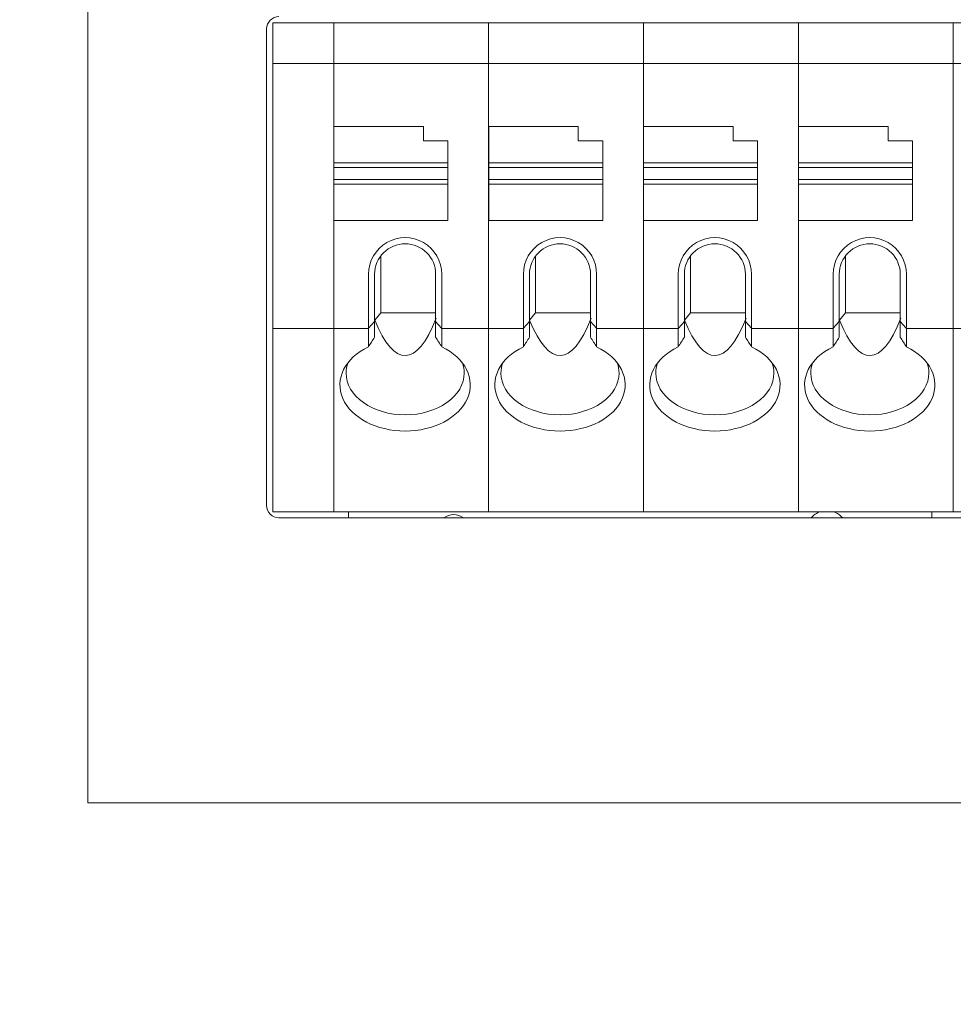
# Model space of a CAD drawing. Header units: millimetres. Extents: x -1114 to 1396, y -630 to 631.
# Tile 557 of 656: x 794 to 817, y -183 to -158. Entities that reach past the tile are written whole.
import ezdxf

# ---------------------------------------------------------------- set-up
doc = ezdxf.new("R2010")
doc.units = ezdxf.units.MM
doc.header["$MEASUREMENT"] = 0

msp = doc.modelspace()

# ---------------------------------------------------------------- linework, layer by layer
at = {"lineweight": 18}
for points, knots in [([(1038.9843, -629.7647), (1038.9843, -629.7647), (-1111.4882, -629.7647), (-1111.4882, -629.7647), (-1111.4882, -629.7647), (-1111.4882, -629.7647), (-1111.4882, 630.7883), (-1111.4882, 630.7883), (-1111.4882, 630.7883), (-1111.4882, 630.7883), (1038.9843, 630.7883), (1038.9843, 630.7883)], [0, 0, 0, 0, 0.3333333, 0.3333333, 0.3333333, 0.3333333, 0.6666667, 0.6666667, 0.6666667, 0.6666667, 1, 1, 1, 1]), ([(800.6781, -158.3827), (800.5985, -158.3827), (800.5222, -158.4143), (800.466, -158.4706), (800.466, -158.4706), (800.4097, -158.5268), (800.3781, -158.6031), (800.3781, -158.6827)], [0, 0, 0, 0, 0.5, 0.5, 0.5, 0.5, 1, 1, 1, 1]), ([(804.6791, -164.7066), (804.6791, -164.3851), (804.5075, -164.088), (804.2291, -163.9272), (804.2291, -163.9272), (803.9506, -163.7664), (803.6075, -163.7664), (803.3291, -163.9272), (803.3291, -163.9272), (803.0506, -164.088), (802.8791, -164.3851), (802.8791, -164.7066)], [0, 0, 0, 0, 0.3333333, 0.3333333, 0.3333333, 0.3333333, 0.6666667, 0.6666667, 0.6666667, 0.6666667, 1, 1, 1, 1]), ([(808.4823, -164.7066), (808.4823, -164.3851), (808.3108, -164.088), (808.0323, -163.9272), (808.0323, -163.9272), (807.7538, -163.7664), (807.4108, -163.7664), (807.1323, -163.9272), (807.1323, -163.9272), (806.8538, -164.088), (806.6823, -164.3851), (806.6823, -164.7066)], [0, 0, 0, 0, 0.3333333, 0.3333333, 0.3333333, 0.3333333, 0.6666667, 0.6666667, 0.6666667, 0.6666667, 1, 1, 1, 1]), ([(812.2856, -164.7066), (812.2856, -164.3851), (812.114, -164.088), (811.8356, -163.9272), (811.8356, -163.9272), (811.5571, -163.7664), (811.214, -163.7664), (810.9356, -163.9272), (810.9356, -163.9272), (810.6571, -164.088), (810.4856, -164.3851), (810.4856, -164.7066)], [0, 0, 0, 0, 0.3333333, 0.3333333, 0.3333333, 0.3333333, 0.6666667, 0.6666667, 0.6666667, 0.6666667, 1, 1, 1, 1]), ([(816.0888, -164.7066), (816.0888, -164.3851), (815.9173, -164.088), (815.6388, -163.9272), (815.6388, -163.9272), (815.3604, -163.7664), (815.0173, -163.7664), (814.7388, -163.9272), (814.7388, -163.9272), (814.4604, -164.088), (814.2888, -164.3851), (814.2888, -164.7066)], [0, 0, 0, 0, 0.3333333, 0.3333333, 0.3333333, 0.3333333, 0.6666667, 0.6666667, 0.6666667, 0.6666667, 1, 1, 1, 1]), ([(803.7791, -163.9566), (803.5801, -163.9566), (803.3894, -164.0356), (803.2487, -164.1763), (803.2487, -164.1763), (803.1081, -164.3169), (803.0291, -164.5077), (803.0291, -164.7066)], [0, 0, 0, 0, 0.5, 0.5, 0.5, 0.5, 1, 1, 1, 1]), ([(804.5291, -164.7066), (804.5291, -164.5077), (804.45, -164.3169), (804.3094, -164.1763), (804.3094, -164.1763), (804.1687, -164.0356), (803.978, -163.9566), (803.7791, -163.9566)], [0, 0, 0, 0, 0.5, 0.5, 0.5, 0.5, 1, 1, 1, 1]), ([(807.5823, -163.9566), (807.3834, -163.9566), (807.1926, -164.0356), (807.052, -164.1763), (807.052, -164.1763), (806.9113, -164.3169), (806.8323, -164.5077), (806.8323, -164.7066)], [0, 0, 0, 0, 0.5, 0.5, 0.5, 0.5, 1, 1, 1, 1]), ([(808.3323, -164.7066), (808.3323, -164.5077), (808.2533, -164.3169), (808.1126, -164.1763), (808.1126, -164.1763), (807.972, -164.0356), (807.7812, -163.9566), (807.5823, -163.9566)], [0, 0, 0, 0, 0.5, 0.5, 0.5, 0.5, 1, 1, 1, 1]), ([(811.3856, -163.9566), (811.1866, -163.9566), (810.9959, -164.0356), (810.8552, -164.1763), (810.8552, -164.1763), (810.7146, -164.3169), (810.6356, -164.5077), (810.6356, -164.7066)], [0, 0, 0, 0, 0.5, 0.5, 0.5, 0.5, 1, 1, 1, 1]), ([(812.1356, -164.7066), (812.1356, -164.5077), (812.0565, -164.3169), (811.9159, -164.1763), (811.9159, -164.1763), (811.7752, -164.0356), (811.5845, -163.9566), (811.3856, -163.9566)], [0, 0, 0, 0, 0.5, 0.5, 0.5, 0.5, 1, 1, 1, 1]), ([(815.1888, -163.9566), (814.9899, -163.9566), (814.7991, -164.0356), (814.6585, -164.1763), (814.6585, -164.1763), (814.5178, -164.3169), (814.4388, -164.5077), (814.4388, -164.7066)], [0, 0, 0, 0, 0.5, 0.5, 0.5, 0.5, 1, 1, 1, 1]), ([(815.9388, -164.7066), (815.9388, -164.5077), (815.8598, -164.3169), (815.7191, -164.1763), (815.7191, -164.1763), (815.5785, -164.0356), (815.3877, -163.9566), (815.1888, -163.9566)], [0, 0, 0, 0, 0.5, 0.5, 0.5, 0.5, 1, 1, 1, 1]), ([(802.8791, -166.486), (802.2984, -166.7653), (802.0432, -167.2798), (802.2499, -167.7544), (802.2499, -167.7544), (802.4566, -168.229), (803.0768, -168.5528), (803.7791, -168.5528)], [0, 0, 0, 0, 0.5, 0.5, 0.5, 0.5, 1, 1, 1, 1]), ([(803.7791, -168.5528), (804.4813, -168.5528), (805.1015, -168.229), (805.3082, -167.7544), (805.3082, -167.7544), (805.5149, -167.2798), (805.2597, -166.7653), (804.6791, -166.486)], [0, 0, 0, 0, 0.5, 0.5, 0.5, 0.5, 1, 1, 1, 1]), ([(806.6823, -166.486), (806.1017, -166.7653), (805.8465, -167.2798), (806.0532, -167.7544), (806.0532, -167.7544), (806.2598, -168.229), (806.88, -168.5528), (807.5823, -168.5528)], [0, 0, 0, 0, 0.5, 0.5, 0.5, 0.5, 1, 1, 1, 1]), ([(807.5823, -168.5528), (808.2846, -168.5528), (808.9048, -168.229), (809.1115, -167.7544), (809.1115, -167.7544), (809.3181, -167.2798), (809.063, -166.7653), (808.4823, -166.486)], [0, 0, 0, 0, 0.5, 0.5, 0.5, 0.5, 1, 1, 1, 1]), ([(810.4856, -166.486), (809.9049, -166.7653), (809.6497, -167.2798), (809.8564, -167.7544), (809.8564, -167.7544), (810.0631, -168.229), (810.6833, -168.5528), (811.3856, -168.5528)], [0, 0, 0, 0, 0.5, 0.5, 0.5, 0.5, 1, 1, 1, 1]), ([(811.3856, -168.5528), (812.0878, -168.5528), (812.708, -168.229), (812.9147, -167.7544), (812.9147, -167.7544), (813.1214, -167.2798), (812.8662, -166.7653), (812.2856, -166.486)], [0, 0, 0, 0, 0.5, 0.5, 0.5, 0.5, 1, 1, 1, 1]), ([(814.2888, -166.486), (813.7082, -166.7653), (813.453, -167.2798), (813.6597, -167.7544), (813.6597, -167.7544), (813.8663, -168.229), (814.4865, -168.5528), (815.1888, -168.5528)], [0, 0, 0, 0, 0.5, 0.5, 0.5, 0.5, 1, 1, 1, 1]), ([(815.1888, -168.5528), (815.8911, -168.5528), (816.5113, -168.229), (816.718, -167.7544), (816.718, -167.7544), (816.9246, -167.2798), (816.6695, -166.7653), (816.0888, -166.486)], [0, 0, 0, 0, 0.5, 0.5, 0.5, 0.5, 1, 1, 1, 1]), ([(802.3291, -167.13), (802.3291, -167.4019), (802.4818, -167.6627), (802.7537, -167.855), (802.7537, -167.855), (803.0257, -168.0473), (803.3945, -168.1553), (803.7791, -168.1553)], [0, 0, 0, 0, 0.5, 0.5, 0.5, 0.5, 1, 1, 1, 1]), ([(803.7791, -168.1553), (804.1636, -168.1553), (804.5324, -168.0473), (804.8044, -167.855), (804.8044, -167.855), (805.0763, -167.6627), (805.2291, -167.4019), (805.2291, -167.13)], [0, 0, 0, 0, 0.5, 0.5, 0.5, 0.5, 1, 1, 1, 1]), ([(806.1323, -167.13), (806.1323, -167.4019), (806.2851, -167.6627), (806.557, -167.855), (806.557, -167.855), (806.8289, -168.0473), (807.1977, -168.1553), (807.5823, -168.1553)], [0, 0, 0, 0, 0.5, 0.5, 0.5, 0.5, 1, 1, 1, 1]), ([(807.5823, -168.1553), (807.9669, -168.1553), (808.3357, -168.0473), (808.6076, -167.855), (808.6076, -167.855), (808.8795, -167.6627), (809.0323, -167.4019), (809.0323, -167.13)], [0, 0, 0, 0, 0.5, 0.5, 0.5, 0.5, 1, 1, 1, 1]), ([(809.9356, -167.13), (809.9356, -167.4019), (810.0883, -167.6627), (810.3603, -167.855), (810.3603, -167.855), (810.6322, -168.0473), (811.001, -168.1553), (811.3856, -168.1553)], [0, 0, 0, 0, 0.5, 0.5, 0.5, 0.5, 1, 1, 1, 1]), ([(811.3856, -168.1553), (811.7701, -168.1553), (812.1389, -168.0473), (812.4109, -167.855), (812.4109, -167.855), (812.6828, -167.6627), (812.8356, -167.4019), (812.8356, -167.13)], [0, 0, 0, 0, 0.5, 0.5, 0.5, 0.5, 1, 1, 1, 1]), ([(813.7388, -167.13), (813.7388, -167.4019), (813.8916, -167.6627), (814.1635, -167.855), (814.1635, -167.855), (814.4354, -168.0473), (814.8043, -168.1553), (815.1888, -168.1553)], [0, 0, 0, 0, 0.5, 0.5, 0.5, 0.5, 1, 1, 1, 1]), ([(815.1888, -168.1553), (815.5734, -168.1553), (815.9422, -168.0473), (816.2141, -167.855), (816.2141, -167.855), (816.486, -167.6627), (816.6388, -167.4019), (816.6388, -167.13)], [0, 0, 0, 0, 0.5, 0.5, 0.5, 0.5, 1, 1, 1, 1]), ([(800.3781, -170.3827), (800.3781, -170.4623), (800.4097, -170.5386), (800.466, -170.5948), (800.466, -170.5948), (800.5222, -170.6511), (800.5985, -170.6827), (800.6781, -170.6827)], [0, 0, 0, 0, 0.5, 0.5, 0.5, 0.5, 1, 1, 1, 1])]:
    msp.add_open_spline(points, degree=3, knots=knots, dxfattribs=at)
for points in [[(795.9912, -175.6821), (795.9912, -175.6821), (795.9912, -125.6821), (795.9912, -125.6821)], [(800.3781, -170.3827), (800.3781, -170.3827), (800.3781, -158.6827), (800.3781, -158.6827)], [(800.5281, -158.5327), (800.5281, -158.5327), (802.0258, -158.5327), (802.0258, -158.5327)], [(800.5281, -158.5825), (800.5281, -158.5825), (800.5281, -158.5327), (800.5281, -158.5327)], [(800.5281, -158.5327), (800.5281, -158.5327), (802.0258, -158.5327), (802.0258, -158.5327)], [(800.5281, -159.4829), (800.5281, -159.4829), (800.5281, -158.5825), (800.5281, -158.5825)], [(802.0258, -158.5327), (802.0258, -158.5327), (805.8291, -158.5327), (805.8291, -158.5327)], [(802.0258, -158.5825), (802.0258, -158.5825), (802.0258, -158.5327), (802.0258, -158.5327)], [(805.8291, -158.5327), (805.8291, -158.5327), (802.0258, -158.5327), (802.0258, -158.5327)], [(802.0258, -158.5825), (802.0258, -158.5825), (802.0258, -158.5327), (802.0258, -158.5327)], [(802.0258, -159.4829), (802.0258, -159.4829), (802.0258, -158.5825), (802.0258, -158.5825)], [(802.0258, -159.4829), (802.0258, -159.4829), (802.0258, -158.5825), (802.0258, -158.5825)], [(805.8291, -158.5327), (805.8291, -158.5327), (809.6323, -158.5327), (809.6323, -158.5327)], [(805.8291, -158.5825), (805.8291, -158.5825), (805.8291, -158.5327), (805.8291, -158.5327)], [(805.8291, -158.5825), (805.8291, -158.5825), (805.8291, -158.5327), (805.8291, -158.5327)], [(809.6323, -158.5327), (809.6323, -158.5327), (805.8291, -158.5327), (805.8291, -158.5327)], [(805.8291, -159.4829), (805.8291, -159.4829), (805.8291, -158.5825), (805.8291, -158.5825)], [(805.8291, -159.4829), (805.8291, -159.4829), (805.8291, -158.5825), (805.8291, -158.5825)], [(809.6323, -158.5327), (809.6323, -158.5327), (813.4356, -158.5327), (813.4356, -158.5327)], [(809.6323, -158.5825), (809.6323, -158.5825), (809.6323, -158.5327), (809.6323, -158.5327)], [(813.4356, -158.5327), (813.4356, -158.5327), (809.6323, -158.5327), (809.6323, -158.5327)], [(809.6323, -158.5825), (809.6323, -158.5825), (809.6323, -158.5327), (809.6323, -158.5327)], [(809.6323, -159.4829), (809.6323, -159.4829), (809.6323, -158.5825), (809.6323, -158.5825)], [(809.6323, -159.4829), (809.6323, -159.4829), (809.6323, -158.5825), (809.6323, -158.5825)], [(813.4356, -158.5327), (813.4356, -158.5327), (817.2388, -158.5327), (817.2388, -158.5327)], [(813.4356, -158.5825), (813.4356, -158.5825), (813.4356, -158.5327), (813.4356, -158.5327)], [(813.4356, -158.5825), (813.4356, -158.5825), (813.4356, -158.5327), (813.4356, -158.5327)], [(817.2388, -158.5327), (817.2388, -158.5327), (813.4356, -158.5327), (813.4356, -158.5327)], [(813.4356, -159.4829), (813.4356, -159.4829), (813.4356, -158.5825), (813.4356, -158.5825)], [(813.4356, -159.4829), (813.4356, -159.4829), (813.4356, -158.5825), (813.4356, -158.5825)], [(817.2388, -158.5327), (817.2388, -158.5327), (821.0421, -158.5327), (821.0421, -158.5327)], [(817.2388, -158.5825), (817.2388, -158.5825), (817.2388, -158.5327), (817.2388, -158.5327)], [(817.2388, -158.5825), (817.2388, -158.5825), (817.2388, -158.5327), (817.2388, -158.5327)], [(821.0421, -158.5327), (821.0421, -158.5327), (817.2388, -158.5327), (817.2388, -158.5327)], [(817.2388, -159.4829), (817.2388, -159.4829), (817.2388, -158.5825), (817.2388, -158.5825)], [(817.2388, -159.4829), (817.2388, -159.4829), (817.2388, -158.5825), (817.2388, -158.5825)], [(800.5281, -159.6031), (800.5281, -159.6031), (800.5281, -159.4829), (800.5281, -159.4829)], [(802.0258, -159.6031), (802.0258, -159.6031), (802.0258, -159.4829), (802.0258, -159.4829)], [(802.0258, -159.6031), (802.0258, -159.6031), (802.0258, -159.4829), (802.0258, -159.4829)], [(805.8291, -159.6031), (805.8291, -159.6031), (805.8291, -159.4829), (805.8291, -159.4829)], [(805.8291, -159.6031), (805.8291, -159.6031), (805.8291, -159.4829), (805.8291, -159.4829)], [(809.6323, -159.6031), (809.6323, -159.6031), (809.6323, -159.4829), (809.6323, -159.4829)], [(809.6323, -159.6031), (809.6323, -159.6031), (809.6323, -159.4829), (809.6323, -159.4829)], [(813.4356, -159.6031), (813.4356, -159.6031), (813.4356, -159.4829), (813.4356, -159.4829)], [(813.4356, -159.6031), (813.4356, -159.6031), (813.4356, -159.4829), (813.4356, -159.4829)], [(817.2388, -159.6031), (817.2388, -159.6031), (817.2388, -159.4829), (817.2388, -159.4829)], [(817.2388, -159.6031), (817.2388, -159.6031), (817.2388, -159.4829), (817.2388, -159.4829)], [(802.0258, -159.5327), (802.0258, -159.5327), (800.5281, -159.5327), (800.5281, -159.5327)], [(800.5281, -165.9623), (800.5281, -165.9623), (800.5281, -159.6031), (800.5281, -159.6031)], [(802.0258, -159.5327), (802.0258, -159.5327), (805.8291, -159.5327), (805.8291, -159.5327)], [(802.0258, -165.9623), (802.0258, -165.9623), (802.0258, -159.6031), (802.0258, -159.6031)], [(802.0258, -165.9623), (802.0258, -165.9623), (802.0258, -159.6031), (802.0258, -159.6031)], [(805.8291, -159.5327), (805.8291, -159.5327), (809.6323, -159.5327), (809.6323, -159.5327)], [(805.8291, -165.9623), (805.8291, -165.9623), (805.8291, -159.6031), (805.8291, -159.6031)], [(805.8291, -165.9623), (805.8291, -165.9623), (805.8291, -159.6031), (805.8291, -159.6031)], [(809.6323, -159.5327), (809.6323, -159.5327), (813.4356, -159.5327), (813.4356, -159.5327)], [(809.6323, -165.9623), (809.6323, -165.9623), (809.6323, -159.6031), (809.6323, -159.6031)], [(809.6323, -165.9623), (809.6323, -165.9623), (809.6323, -159.6031), (809.6323, -159.6031)], [(813.4356, -159.5327), (813.4356, -159.5327), (817.2388, -159.5327), (817.2388, -159.5327)], [(813.4356, -165.9623), (813.4356, -165.9623), (813.4356, -159.6031), (813.4356, -159.6031)], [(813.4356, -165.9623), (813.4356, -165.9623), (813.4356, -159.6031), (813.4356, -159.6031)], [(817.2388, -159.5327), (817.2388, -159.5327), (821.0421, -159.5327), (821.0421, -159.5327)], [(817.2388, -165.9623), (817.2388, -165.9623), (817.2388, -159.6031), (817.2388, -159.6031)], [(817.2388, -165.9623), (817.2388, -165.9623), (817.2388, -159.6031), (817.2388, -159.6031)], [(804.2291, -161.0827), (804.2291, -161.0827), (802.0291, -161.0827), (802.0291, -161.0827)], [(802.0291, -161.0827), (802.0291, -161.0827), (802.0291, -161.9735), (802.0291, -161.9735)], [(804.2291, -161.4327), (804.2291, -161.4327), (804.2291, -161.0827), (804.2291, -161.0827)], [(808.0323, -161.0827), (808.0323, -161.0827), (805.8323, -161.0827), (805.8323, -161.0827)], [(805.8323, -161.0827), (805.8323, -161.0827), (805.8323, -161.9735), (805.8323, -161.9735)], [(808.0323, -161.4327), (808.0323, -161.4327), (808.0323, -161.0827), (808.0323, -161.0827)], [(811.8356, -161.0827), (811.8356, -161.0827), (809.6356, -161.0827), (809.6356, -161.0827)], [(809.6356, -161.0827), (809.6356, -161.0827), (809.6356, -161.9735), (809.6356, -161.9735)], [(811.8356, -161.4327), (811.8356, -161.4327), (811.8356, -161.0827), (811.8356, -161.0827)], [(815.6388, -161.0827), (815.6388, -161.0827), (813.4388, -161.0827), (813.4388, -161.0827)], [(813.4388, -161.0827), (813.4388, -161.0827), (813.4388, -161.9735), (813.4388, -161.9735)], [(815.6388, -161.4327), (815.6388, -161.4327), (815.6388, -161.0827), (815.6388, -161.0827)], [(804.8291, -161.4327), (804.8291, -161.4327), (804.2291, -161.4327), (804.2291, -161.4327)], [(804.8291, -161.9735), (804.8291, -161.9735), (804.8291, -161.4327), (804.8291, -161.4327)], [(808.6323, -161.4327), (808.6323, -161.4327), (808.0323, -161.4327), (808.0323, -161.4327)], [(808.6323, -161.9735), (808.6323, -161.9735), (808.6323, -161.4327), (808.6323, -161.4327)], [(812.4356, -161.4327), (812.4356, -161.4327), (811.8356, -161.4327), (811.8356, -161.4327)], [(812.4356, -161.9735), (812.4356, -161.9735), (812.4356, -161.4327), (812.4356, -161.4327)], [(816.2388, -161.4327), (816.2388, -161.4327), (815.6388, -161.4327), (815.6388, -161.4327)], [(816.2388, -161.9735), (816.2388, -161.9735), (816.2388, -161.4327), (816.2388, -161.4327)], [(802.0291, -161.9735), (802.0291, -161.9735), (802.0291, -162.0827), (802.0291, -162.0827)], [(802.0291, -161.9735), (802.0291, -161.9735), (804.8291, -161.9735), (804.8291, -161.9735)], [(802.0291, -162.3827), (802.0291, -162.3827), (802.0291, -162.0827), (802.0291, -162.0827)], [(802.0291, -162.0827), (802.0291, -162.0827), (804.8291, -162.0827), (804.8291, -162.0827)], [(804.8291, -161.9735), (804.8291, -161.9735), (804.8291, -162.0827), (804.8291, -162.0827)], [(804.8291, -162.0827), (804.8291, -162.0827), (804.8291, -162.3827), (804.8291, -162.3827)], [(805.8323, -161.9735), (805.8323, -161.9735), (808.6323, -161.9735), (808.6323, -161.9735)], [(805.8323, -161.9735), (805.8323, -161.9735), (805.8323, -162.0827), (805.8323, -162.0827)], [(805.8323, -162.3827), (805.8323, -162.3827), (805.8323, -162.0827), (805.8323, -162.0827)], [(805.8323, -162.0827), (805.8323, -162.0827), (808.6323, -162.0827), (808.6323, -162.0827)], [(808.6323, -161.9735), (808.6323, -161.9735), (808.6323, -162.0827), (808.6323, -162.0827)], [(808.6323, -162.0827), (808.6323, -162.0827), (808.6323, -162.3827), (808.6323, -162.3827)], [(809.6356, -161.9735), (809.6356, -161.9735), (812.4356, -161.9735), (812.4356, -161.9735)], [(809.6356, -161.9735), (809.6356, -161.9735), (809.6356, -162.0827), (809.6356, -162.0827)], [(809.6356, -162.3827), (809.6356, -162.3827), (809.6356, -162.0827), (809.6356, -162.0827)], [(809.6356, -162.0827), (809.6356, -162.0827), (812.4356, -162.0827), (812.4356, -162.0827)], [(812.4356, -161.9735), (812.4356, -161.9735), (812.4356, -162.0827), (812.4356, -162.0827)], [(812.4356, -162.0827), (812.4356, -162.0827), (812.4356, -162.3827), (812.4356, -162.3827)], [(813.4388, -161.9735), (813.4388, -161.9735), (813.4388, -162.0827), (813.4388, -162.0827)], [(813.4388, -161.9735), (813.4388, -161.9735), (816.2388, -161.9735), (816.2388, -161.9735)], [(813.4388, -162.3827), (813.4388, -162.3827), (813.4388, -162.0827), (813.4388, -162.0827)], [(813.4388, -162.0827), (813.4388, -162.0827), (816.2388, -162.0827), (816.2388, -162.0827)], [(816.2388, -161.9735), (816.2388, -161.9735), (816.2388, -162.0827), (816.2388, -162.0827)], [(816.2388, -162.0827), (816.2388, -162.0827), (816.2388, -162.3827), (816.2388, -162.3827)], [(802.0291, -162.3827), (802.0291, -162.3827), (802.0291, -162.4919), (802.0291, -162.4919)], [(804.8291, -162.3827), (804.8291, -162.3827), (802.0291, -162.3827), (802.0291, -162.3827)], [(804.8291, -162.3827), (804.8291, -162.3827), (804.8291, -162.4919), (804.8291, -162.4919)], [(808.6323, -162.3827), (808.6323, -162.3827), (805.8323, -162.3827), (805.8323, -162.3827)], [(805.8323, -162.3827), (805.8323, -162.3827), (805.8323, -162.4919), (805.8323, -162.4919)], [(808.6323, -162.3827), (808.6323, -162.3827), (808.6323, -162.4919), (808.6323, -162.4919)], [(812.4356, -162.3827), (812.4356, -162.3827), (809.6356, -162.3827), (809.6356, -162.3827)], [(809.6356, -162.3827), (809.6356, -162.3827), (809.6356, -162.4919), (809.6356, -162.4919)], [(812.4356, -162.3827), (812.4356, -162.3827), (812.4356, -162.4919), (812.4356, -162.4919)], [(813.4388, -162.3827), (813.4388, -162.3827), (813.4388, -162.4919), (813.4388, -162.4919)], [(816.2388, -162.3827), (816.2388, -162.3827), (813.4388, -162.3827), (813.4388, -162.3827)], [(816.2388, -162.3827), (816.2388, -162.3827), (816.2388, -162.4919), (816.2388, -162.4919)], [(802.0291, -162.4919), (802.0291, -162.4919), (802.0291, -163.3827), (802.0291, -163.3827)], [(804.8291, -162.4919), (804.8291, -162.4919), (802.0291, -162.4919), (802.0291, -162.4919)], [(804.8291, -162.4919), (804.8291, -162.4919), (804.8291, -163.3827), (804.8291, -163.3827)], [(808.6323, -162.4919), (808.6323, -162.4919), (805.8323, -162.4919), (805.8323, -162.4919)], [(805.8323, -162.4919), (805.8323, -162.4919), (805.8323, -163.3827), (805.8323, -163.3827)], [(808.6323, -162.4919), (808.6323, -162.4919), (808.6323, -163.3827), (808.6323, -163.3827)], [(809.6356, -162.4919), (809.6356, -162.4919), (809.6356, -163.3827), (809.6356, -163.3827)], [(812.4356, -162.4919), (812.4356, -162.4919), (809.6356, -162.4919), (809.6356, -162.4919)], [(812.4356, -162.4919), (812.4356, -162.4919), (812.4356, -163.3827), (812.4356, -163.3827)], [(813.4388, -162.4919), (813.4388, -162.4919), (813.4388, -163.3827), (813.4388, -163.3827)], [(816.2388, -162.4919), (816.2388, -162.4919), (813.4388, -162.4919), (813.4388, -162.4919)], [(816.2388, -162.4919), (816.2388, -162.4919), (816.2388, -163.3827), (816.2388, -163.3827)], [(804.8291, -163.3827), (804.8291, -163.3827), (802.0291, -163.3827), (802.0291, -163.3827)], [(808.6323, -163.3827), (808.6323, -163.3827), (805.8323, -163.3827), (805.8323, -163.3827)], [(812.4356, -163.3827), (812.4356, -163.3827), (809.6356, -163.3827), (809.6356, -163.3827)], [(816.2388, -163.3827), (816.2388, -163.3827), (813.4388, -163.3827), (813.4388, -163.3827)], [(803.1791, -164.2566), (803.1791, -164.2566), (803.1791, -165.6537), (803.1791, -165.6537)], [(806.9823, -164.2566), (806.9823, -164.2566), (806.9823, -165.6537), (806.9823, -165.6537)], [(810.7856, -164.2566), (810.7856, -164.2566), (810.7856, -165.6537), (810.7856, -165.6537)], [(814.5888, -164.2566), (814.5888, -164.2566), (814.5888, -165.6537), (814.5888, -165.6537)], [(802.8791, -164.7066), (802.8791, -164.7066), (802.8791, -165.9623), (802.8791, -165.9623)], [(803.0291, -165.862), (803.0291, -165.862), (803.0291, -164.7066), (803.0291, -164.7066)], [(804.5291, -164.7066), (804.5291, -164.7066), (804.5291, -165.862), (804.5291, -165.862)], [(804.6791, -165.9623), (804.6791, -165.9623), (804.6791, -164.7066), (804.6791, -164.7066)], [(806.6823, -164.7066), (806.6823, -164.7066), (806.6823, -165.9623), (806.6823, -165.9623)], [(806.8323, -165.862), (806.8323, -165.862), (806.8323, -164.7066), (806.8323, -164.7066)], [(808.3323, -164.7066), (808.3323, -164.7066), (808.3323, -165.862), (808.3323, -165.862)], [(808.4823, -165.9623), (808.4823, -165.9623), (808.4823, -164.7066), (808.4823, -164.7066)], [(810.4856, -164.7066), (810.4856, -164.7066), (810.4856, -165.9623), (810.4856, -165.9623)], [(810.6356, -165.862), (810.6356, -165.862), (810.6356, -164.7066), (810.6356, -164.7066)], [(812.1356, -164.7066), (812.1356, -164.7066), (812.1356, -165.862), (812.1356, -165.862)], [(812.2856, -165.9623), (812.2856, -165.9623), (812.2856, -164.7066), (812.2856, -164.7066)], [(814.2888, -164.7066), (814.2888, -164.7066), (814.2888, -165.9623), (814.2888, -165.9623)], [(814.4388, -165.862), (814.4388, -165.862), (814.4388, -164.7066), (814.4388, -164.7066)], [(815.9388, -164.7066), (815.9388, -164.7066), (815.9388, -165.862), (815.9388, -165.862)], [(816.0888, -165.9623), (816.0888, -165.9623), (816.0888, -164.7066), (816.0888, -164.7066)], [(803.0326, -165.8304), (803.0326, -165.8304), (803.1791, -165.6537), (803.1791, -165.6537)], [(803.1791, -165.6537), (803.1791, -165.6537), (804.529, -165.6537), (804.529, -165.6537)], [(806.8358, -165.8304), (806.8358, -165.8304), (806.9823, -165.6537), (806.9823, -165.6537)], [(806.9823, -165.6537), (806.9823, -165.6537), (808.3323, -165.6537), (808.3323, -165.6537)], [(810.6391, -165.8304), (810.6391, -165.8304), (810.7856, -165.6537), (810.7856, -165.6537)], [(810.7856, -165.6537), (810.7856, -165.6537), (812.1355, -165.6537), (812.1355, -165.6537)], [(814.4423, -165.8304), (814.4423, -165.8304), (814.5888, -165.6537), (814.5888, -165.6537)], [(814.5888, -165.6537), (814.5888, -165.6537), (815.9388, -165.6537), (815.9388, -165.6537)], [(800.5281, -166.0825), (800.5281, -166.0825), (800.5281, -165.9623), (800.5281, -165.9623)], [(802.0258, -166.0825), (802.0258, -166.0825), (802.0258, -165.9623), (802.0258, -165.9623)], [(802.0258, -166.0825), (802.0258, -166.0825), (802.0258, -165.9623), (802.0258, -165.9623)], [(802.8791, -165.9623), (802.8791, -165.9847), (802.8806, -166.0066), (802.8838, -166.0273)], [(803.0291, -165.862), (803.0291, -165.862), (802.8838, -166.0273), (802.8838, -166.0273)], [(803.0291, -166.2525), (803.0291, -166.2525), (803.0291, -165.862), (803.0291, -165.862)], [(803.0326, -165.8304), (803.5099, -167.0059), (804.0679, -166.9948), (804.5431, -165.7864)], [(804.5291, -166.2525), (804.5291, -166.2525), (804.5291, -165.862), (804.5291, -165.862)], [(804.5291, -165.862), (804.5291, -165.862), (804.6743, -166.0273), (804.6743, -166.0273)], [(804.6743, -166.0273), (804.6775, -166.0066), (804.6791, -165.9847), (804.6791, -165.9623)], [(805.8291, -166.0825), (805.8291, -166.0825), (805.8291, -165.9623), (805.8291, -165.9623)], [(805.8291, -166.0825), (805.8291, -166.0825), (805.8291, -165.9623), (805.8291, -165.9623)], [(806.6823, -165.9623), (806.6823, -165.9847), (806.6839, -166.0066), (806.687, -166.0273)], [(806.8323, -165.862), (806.8323, -165.862), (806.687, -166.0273), (806.687, -166.0273)], [(806.8323, -166.2525), (806.8323, -166.2525), (806.8323, -165.862), (806.8323, -165.862)], [(806.8358, -165.8304), (807.3131, -167.0059), (807.8711, -166.9948), (808.3463, -165.7864)], [(808.3323, -166.2525), (808.3323, -166.2525), (808.3323, -165.862), (808.3323, -165.862)], [(808.3323, -165.862), (808.3323, -165.862), (808.4776, -166.0273), (808.4776, -166.0273)], [(808.4776, -166.0273), (808.4807, -166.0066), (808.4823, -165.9847), (808.4823, -165.9623)], [(809.6323, -166.0825), (809.6323, -166.0825), (809.6323, -165.9623), (809.6323, -165.9623)], [(809.6323, -166.0825), (809.6323, -166.0825), (809.6323, -165.9623), (809.6323, -165.9623)], [(810.4856, -165.9623), (810.4856, -165.9847), (810.4872, -166.0066), (810.4903, -166.0273)], [(810.6356, -165.862), (810.6356, -165.862), (810.4903, -166.0273), (810.4903, -166.0273)], [(810.6356, -166.2525), (810.6356, -166.2525), (810.6356, -165.862), (810.6356, -165.862)], [(810.6391, -165.8304), (811.1164, -167.0059), (811.6744, -166.9948), (812.1496, -165.7864)], [(812.1356, -166.2525), (812.1356, -166.2525), (812.1356, -165.862), (812.1356, -165.862)], [(812.1356, -165.862), (812.1356, -165.862), (812.2809, -166.0273), (812.2809, -166.0273)], [(812.2809, -166.0273), (812.284, -166.0066), (812.2856, -165.9847), (812.2856, -165.9623)], [(813.4356, -166.0825), (813.4356, -166.0825), (813.4356, -165.9623), (813.4356, -165.9623)], [(813.4356, -166.0825), (813.4356, -166.0825), (813.4356, -165.9623), (813.4356, -165.9623)], [(814.2888, -165.9623), (814.2888, -165.9847), (814.2904, -166.0066), (814.2935, -166.0273)], [(814.4388, -165.862), (814.4388, -165.862), (814.2935, -166.0273), (814.2935, -166.0273)], [(814.4388, -166.2525), (814.4388, -166.2525), (814.4388, -165.862), (814.4388, -165.862)], [(814.4423, -165.8304), (814.9197, -167.0059), (815.4776, -166.9948), (815.9528, -165.7864)], [(815.9388, -166.2525), (815.9388, -166.2525), (815.9388, -165.862), (815.9388, -165.862)], [(815.9388, -165.862), (815.9388, -165.862), (816.0841, -166.0273), (816.0841, -166.0273)], [(816.0841, -166.0273), (816.0872, -166.0066), (816.0888, -165.9847), (816.0888, -165.9623)], [(817.2388, -166.0825), (817.2388, -166.0825), (817.2388, -165.9623), (817.2388, -165.9623)], [(817.2388, -166.0825), (817.2388, -166.0825), (817.2388, -165.9623), (817.2388, -165.9623)], [(802.0258, -166.0327), (802.0258, -166.0327), (800.5281, -166.0327), (800.5281, -166.0327)], [(800.5281, -170.4829), (800.5281, -170.4829), (800.5281, -166.0825), (800.5281, -166.0825)], [(802.883, -166.0327), (802.883, -166.0327), (802.0258, -166.0327), (802.0258, -166.0327)], [(802.0258, -170.4829), (802.0258, -170.4829), (802.0258, -166.0825), (802.0258, -166.0825)], [(802.0258, -170.4829), (802.0258, -170.4829), (802.0258, -166.0825), (802.0258, -166.0825)], [(802.8838, -166.0273), (802.8806, -166.048), (802.8791, -166.0667), (802.8791, -166.0825)], [(802.8791, -166.0825), (802.8791, -166.0825), (802.8791, -166.486), (802.8791, -166.486)], [(803.0291, -166.2525), (802.9791, -166.3296), (802.9291, -166.4075), (802.8791, -166.486)], [(804.6791, -166.486), (804.629, -166.4075), (804.579, -166.3296), (804.5291, -166.2525)], [(804.6743, -166.0273), (804.6775, -166.048), (804.6791, -166.0667), (804.6791, -166.0825)], [(805.8291, -166.0327), (805.8291, -166.0327), (804.6751, -166.0327), (804.6751, -166.0327)], [(804.6791, -166.0825), (804.6791, -166.0825), (804.6791, -166.486), (804.6791, -166.486)], [(806.6862, -166.0327), (806.6862, -166.0327), (805.8291, -166.0327), (805.8291, -166.0327)], [(805.8291, -170.4829), (805.8291, -170.4829), (805.8291, -166.0825), (805.8291, -166.0825)], [(805.8291, -170.4829), (805.8291, -170.4829), (805.8291, -166.0825), (805.8291, -166.0825)], [(806.687, -166.0273), (806.6839, -166.048), (806.6823, -166.0667), (806.6823, -166.0825)], [(806.6823, -166.0825), (806.6823, -166.0825), (806.6823, -166.486), (806.6823, -166.486)], [(806.8323, -166.2525), (806.7824, -166.3296), (806.7324, -166.4075), (806.6823, -166.486)], [(808.4823, -166.486), (808.4323, -166.4075), (808.3823, -166.3296), (808.3323, -166.2525)], [(808.4776, -166.0273), (808.4807, -166.048), (808.4823, -166.0667), (808.4823, -166.0825)], [(809.6323, -166.0327), (809.6323, -166.0327), (808.4784, -166.0327), (808.4784, -166.0327)], [(808.4823, -166.0825), (808.4823, -166.0825), (808.4823, -166.486), (808.4823, -166.486)], [(809.6323, -166.0327), (809.6323, -166.0327), (810.4895, -166.0327), (810.4895, -166.0327)], [(809.6323, -170.4829), (809.6323, -170.4829), (809.6323, -166.0825), (809.6323, -166.0825)], [(809.6323, -170.4829), (809.6323, -170.4829), (809.6323, -166.0825), (809.6323, -166.0825)], [(810.4903, -166.0273), (810.4872, -166.048), (810.4856, -166.0667), (810.4856, -166.0825)], [(810.4856, -166.0825), (810.4856, -166.0825), (810.4856, -166.486), (810.4856, -166.486)], [(810.6356, -166.2525), (810.5856, -166.3296), (810.5356, -166.4075), (810.4856, -166.486)], [(812.2856, -166.486), (812.2355, -166.4075), (812.1855, -166.3296), (812.1356, -166.2525)], [(812.2809, -166.0273), (812.284, -166.048), (812.2856, -166.0667), (812.2856, -166.0825)], [(813.4356, -166.0327), (813.4356, -166.0327), (812.2816, -166.0327), (812.2816, -166.0327)], [(812.2856, -166.0825), (812.2856, -166.0825), (812.2856, -166.486), (812.2856, -166.486)], [(814.2927, -166.0327), (814.2927, -166.0327), (813.4356, -166.0327), (813.4356, -166.0327)], [(813.4356, -170.4829), (813.4356, -170.4829), (813.4356, -166.0825), (813.4356, -166.0825)], [(813.4356, -170.4829), (813.4356, -170.4829), (813.4356, -166.0825), (813.4356, -166.0825)], [(814.2935, -166.0273), (814.2904, -166.048), (814.2888, -166.0667), (814.2888, -166.0825)], [(814.2888, -166.0825), (814.2888, -166.0825), (814.2888, -166.486), (814.2888, -166.486)], [(814.4388, -166.2525), (814.3889, -166.3296), (814.3389, -166.4075), (814.2888, -166.486)], [(816.0888, -166.486), (816.0388, -166.4075), (815.9888, -166.3296), (815.9388, -166.2525)], [(816.0841, -166.0273), (816.0872, -166.048), (816.0888, -166.0667), (816.0888, -166.0825)], [(817.2388, -166.0327), (817.2388, -166.0327), (816.0849, -166.0327), (816.0849, -166.0327)], [(816.0888, -166.0825), (816.0888, -166.0825), (816.0888, -166.486), (816.0888, -166.486)], [(818.096, -166.0327), (818.096, -166.0327), (817.2388, -166.0327), (817.2388, -166.0327)], [(817.2388, -170.4829), (817.2388, -170.4829), (817.2388, -166.0825), (817.2388, -166.0825)], [(817.2388, -170.4829), (817.2388, -170.4829), (817.2388, -166.0825), (817.2388, -166.0825)], [(802.3717, -166.8832), (802.3434, -166.964), (802.3291, -167.0468), (802.3291, -167.13)], [(805.2291, -167.13), (805.2291, -167.0468), (805.2147, -166.964), (805.1864, -166.8832)], [(806.1749, -166.8832), (806.1466, -166.964), (806.1323, -167.0468), (806.1323, -167.13)], [(809.0323, -167.13), (809.0323, -167.0468), (809.018, -166.964), (808.9897, -166.8832)], [(809.9782, -166.8832), (809.9499, -166.964), (809.9356, -167.0468), (809.9356, -167.13)], [(812.8356, -167.13), (812.8356, -167.0468), (812.8212, -166.964), (812.7929, -166.8832)], [(813.7814, -166.8832), (813.7531, -166.964), (813.7388, -167.0468), (813.7388, -167.13)], [(816.6388, -167.13), (816.6388, -167.0468), (816.6245, -166.964), (816.5962, -166.8832)], [(800.5281, -170.5327), (800.5281, -170.5327), (800.5281, -170.4829), (800.5281, -170.4829)], [(802.0258, -170.5327), (802.0258, -170.5327), (800.5281, -170.5327), (800.5281, -170.5327)], [(800.5281, -170.5327), (800.5281, -170.5327), (802.0258, -170.5327), (802.0258, -170.5327)], [(802.0258, -170.5327), (802.0258, -170.5327), (802.0258, -170.4829), (802.0258, -170.4829)], [(802.0258, -170.5327), (802.0258, -170.5327), (802.0258, -170.4829), (802.0258, -170.4829)], [(805.8291, -170.5327), (805.8291, -170.5327), (802.0258, -170.5327), (802.0258, -170.5327)], [(802.0258, -170.5327), (802.0258, -170.5327), (805.8291, -170.5327), (805.8291, -170.5327)], [(802.3912, -170.5327), (802.3912, -170.5327), (802.3912, -170.6827), (802.3912, -170.6827)], [(805.2098, -170.6827), (805.0682, -170.5774), (804.8743, -170.5774), (804.7326, -170.6827)], [(805.8291, -170.5327), (805.8291, -170.5327), (805.8291, -170.4829), (805.8291, -170.4829)], [(805.8291, -170.5327), (805.8291, -170.5327), (805.8291, -170.4829), (805.8291, -170.4829)], [(809.6323, -170.5327), (809.6323, -170.5327), (805.8291, -170.5327), (805.8291, -170.5327)], [(805.8291, -170.5327), (805.8291, -170.5327), (809.6323, -170.5327), (809.6323, -170.5327)], [(809.6323, -170.5327), (809.6323, -170.5327), (809.6323, -170.4829), (809.6323, -170.4829)], [(809.6323, -170.5327), (809.6323, -170.5327), (809.6323, -170.4829), (809.6323, -170.4829)], [(813.4356, -170.5327), (813.4356, -170.5327), (809.6323, -170.5327), (809.6323, -170.5327)], [(809.6323, -170.5327), (809.6323, -170.5327), (813.4356, -170.5327), (813.4356, -170.5327)], [(813.4356, -170.5327), (813.4356, -170.5327), (813.4356, -170.4829), (813.4356, -170.4829)], [(813.4356, -170.5327), (813.4356, -170.5327), (813.4356, -170.4829), (813.4356, -170.4829)], [(817.2388, -170.5327), (817.2388, -170.5327), (813.4356, -170.5327), (813.4356, -170.5327)], [(813.4356, -170.5327), (813.4356, -170.5327), (817.2388, -170.5327), (817.2388, -170.5327)], [(813.9685, -170.5327), (813.8846, -170.5626), (813.8101, -170.6144), (813.7529, -170.6827)], [(814.5196, -170.6827), (814.4623, -170.6144), (814.3879, -170.5626), (814.3039, -170.5327)], [(816.7162, -170.6827), (816.7162, -170.6827), (816.7162, -170.5327), (816.7162, -170.5327)], [(817.2388, -170.5327), (817.2388, -170.5327), (817.2388, -170.4829), (817.2388, -170.4829)], [(817.2388, -170.5327), (817.2388, -170.5327), (817.2388, -170.4829), (817.2388, -170.4829)], [(821.0421, -170.5327), (821.0421, -170.5327), (817.2388, -170.5327), (817.2388, -170.5327)], [(817.2388, -170.5327), (817.2388, -170.5327), (821.0421, -170.5327), (821.0421, -170.5327)], [(847.5149, -170.6827), (847.5149, -170.6827), (800.6781, -170.6827), (800.6781, -170.6827)], [(795.9912, -177.6821), (795.9912, -177.6821), (795.9912, -175.6821), (795.9912, -175.6821)], [(852.1968, -177.6821), (852.1968, -177.6821), (795.9912, -177.6821), (795.9912, -177.6821)]]:
    msp.add_open_spline(points, degree=3, dxfattribs=at)

doc.saveas('drawing.dxf')
